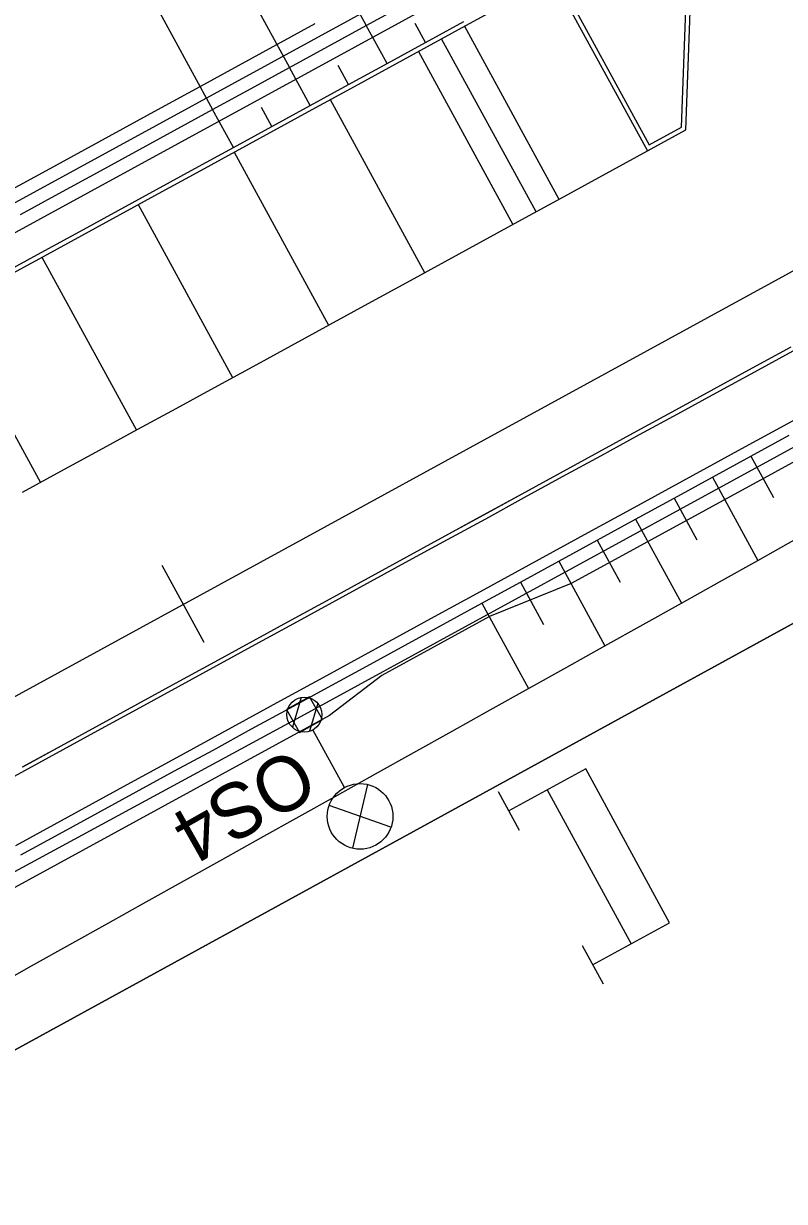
# Model space of a CAD drawing. Extents: x -783978 to -783565, y -1064821 to -1064596.
# Drawn here: x -783810.7 to -783793.32, y -1064718.73 to -1064691.83 of the extents above; entities that cross this region are included whole.
import ezdxf

# ---------------------------------------------------------------- set-up
doc = ezdxf.new("R2010")
doc.units = 0
for name, color, linetype in [('PS 01_01_10', 7, 'Continuous'), ('PS 01_02_501', 7, 'Continuous'), ('PS 01_02_502', 7, 'Continuous'), ('SO 01_10_01', 7, 'Continuous'), ('SO 01_50_01', 7, 'Continuous'), ('SO 01_79_02', 7, 'Continuous'), ('SO 01_86_02', 7, 'Continuous'), ('SO 01_86_03', 7, 'Continuous')]:
    doc.layers.add(name, color=color, linetype=linetype)

msp = doc.modelspace()

# ---------------------------------------------------------------- linework, layer by layer
at = {"layer": 'PS 01_01_10'}
msp.add_lwpolyline([(-783718.942, -1064658.936), (-783725.964, -1064662.689), (-783732.354, -1064665.912), (-783735.21, -1064660.697), (-783789.362, -1064690.348), (-783783.825, -1064700.441), (-783871.436, -1064748.425), (-783875.857, -1064749.835)], dxfattribs=at)
at = {"layer": 'PS 01_02_501'}
msp.add_lwpolyline([(-783952.311, -1064789.972), (-783925.027, -1064771.233), (-783922.857, -1064767.935), (-783921.132, -1064767.225), (-783922.344, -1064769.056), (-783920.816, -1064771.043), (-783917.67, -1064770.417), (-783911.05, -1064766.471), (-783887.429, -1064753.525), (-783871.436, -1064748.425), (-783783.828, -1064700.439), (-783789.362, -1064690.348), (-783735.226, -1064660.707), (-783727.19, -1064659.072), (-783724.297, -1064658.484), (-783715.521, -1064653.988), (-783697.391, -1064644.148), (-783676.268, -1064633.506), (-783655.138, -1064621.894)], dxfattribs=at)
at = {"layer": 'PS 01_02_502'}
msp.add_lwpolyline([(-783952.311, -1064789.972), (-783925.027, -1064771.233), (-783922.857, -1064767.935), (-783921.132, -1064767.225), (-783922.344, -1064769.056), (-783920.816, -1064771.043), (-783917.67, -1064770.417), (-783911.05, -1064766.471), (-783887.429, -1064753.525), (-783871.436, -1064748.425), (-783783.828, -1064700.439), (-783789.362, -1064690.348), (-783735.226, -1064660.707), (-783727.19, -1064659.072), (-783724.297, -1064658.484), (-783715.521, -1064653.988), (-783697.391, -1064644.148), (-783676.268, -1064633.506), (-783655.138, -1064621.894)], dxfattribs=at)
at = {"layer": 'SO 01_10_01'}
for p, q in [((-783799.856, -1064709.37), (-783799.377, -1064710.248)), ((-783798.738, -1064709.33), (-783796.824, -1064712.842)), ((-783797.941, -1064712.882), (-783797.463, -1064713.76))]:
    msp.add_line(p, q, dxfattribs=at)
msp.add_lwpolyline([(-783797.702, -1064713.321), (-783795.946, -1064712.364), (-783797.86, -1064708.852), (-783799.616, -1064709.809)], dxfattribs=at)
at = {"layer": 'SO 01_50_01'}
for p, q in [((-783807.299, -1064683.771), (-783802.872, -1064691.879)), ((-783809.013, -1064684.806), (-783804.627, -1064692.838)), ((-783810.683, -1064685.921), (-783806.382, -1064693.796)), ((-783868.841, -1064727.56), (-783794.223, -1064686.815)), ((-783868.554, -1064728.087), (-783793.967, -1064687.359)), ((-783802.872, -1064691.879), (-783801.994, -1064691.4)), ((-783800.595, -1064691.876), (-783799.717, -1064691.396)), ((-783804.915, -1064692.311), (-783804.037, -1064691.832)), ((-783803.749, -1064692.359), (-783802.872, -1064691.879)), ((-783802.398, -1064692.746), (-783802.872, -1064691.879)), ((-783801.52, -1064692.267), (-783801.757, -1064691.833)), ((-783801.52, -1064692.267), (-783800.643, -1064691.788)), ((-783801.52, -1064692.267), (-783800.643, -1064691.788)), ((-783801.52, -1064692.267), (-783800.643, -1064691.788)), ((-783801.473, -1064692.355), (-783800.595, -1064691.876)), ((-783805.792, -1064692.79), (-783804.915, -1064692.311)), ((-783804.627, -1064692.838), (-783803.749, -1064692.359)), ((-783802.398, -1064692.746), (-783801.52, -1064692.267)), ((-783802.398, -1064692.746), (-783801.52, -1064692.267)), ((-783802.398, -1064692.746), (-783801.52, -1064692.267)), ((-783802.35, -1064692.834), (-783801.473, -1064692.355)), ((-783806.67, -1064693.27), (-783805.792, -1064692.79)), ((-783803.276, -1064693.226), (-783803.513, -1064692.792)), ((-783803.276, -1064693.226), (-783802.398, -1064692.746)), ((-783803.276, -1064693.226), (-783802.398, -1064692.746)), ((-783803.276, -1064693.226), (-783802.398, -1064692.746)), ((-783805.505, -1064693.317), (-783804.627, -1064692.838)), ((-783804.154, -1064693.705), (-783804.627, -1064692.838)), ((-783803.228, -1064693.313), (-783802.35, -1064692.834)), ((-783807.548, -1064693.749), (-783806.67, -1064693.27)), ((-783806.382, -1064693.796), (-783805.505, -1064693.317)), ((-783804.154, -1064693.705), (-783803.276, -1064693.226)), ((-783804.154, -1064693.705), (-783803.276, -1064693.226)), ((-783804.154, -1064693.705), (-783803.276, -1064693.226)), ((-783804.106, -1064693.793), (-783803.228, -1064693.313)), ((-783867.163, -1064737.91), (-783786.213, -1064693.707)), ((-783808.425, -1064694.228), (-783807.548, -1064693.749)), ((-783807.26, -1064694.276), (-783806.382, -1064693.796)), ((-783805.909, -1064694.663), (-783806.382, -1064693.796)), ((-783805.031, -1064694.184), (-783805.268, -1064693.751)), ((-783805.031, -1064694.184), (-783804.154, -1064693.705)), ((-783805.031, -1064694.184), (-783804.154, -1064693.705)), ((-783805.031, -1064694.184), (-783804.154, -1064693.705)), ((-783804.983, -1064694.272), (-783804.106, -1064693.793)), ((-783809.303, -1064694.707), (-783808.425, -1064694.228)), ((-783808.138, -1064694.755), (-783807.26, -1064694.276)), ((-783805.909, -1064694.663), (-783805.031, -1064694.184)), ((-783805.909, -1064694.663), (-783805.031, -1064694.184)), ((-783805.909, -1064694.663), (-783805.031, -1064694.184)), ((-783805.861, -1064694.751), (-783804.983, -1064694.272)), ((-783796.683, -1064694.867), (-783795.805, -1064694.387)), ((-783806.787, -1064695.143), (-783805.909, -1064694.663)), ((-783806.787, -1064695.143), (-783805.909, -1064694.663)), ((-783806.787, -1064695.143), (-783805.909, -1064694.663)), ((-783810.181, -1064695.187), (-783809.303, -1064694.707)), ((-783809.015, -1064695.234), (-783808.138, -1064694.755)), ((-783806.739, -1064695.231), (-783805.861, -1064694.751)), ((-783797.561, -1064695.346), (-783796.683, -1064694.867)), ((-783811.058, -1064695.666), (-783810.181, -1064695.187)), ((-783807.664, -1064695.622), (-783806.787, -1064695.143)), ((-783807.664, -1064695.622), (-783806.787, -1064695.143)), ((-783807.664, -1064695.622), (-783806.787, -1064695.143)), ((-783809.893, -1064695.713), (-783809.015, -1064695.234)), ((-783807.616, -1064695.71), (-783806.739, -1064695.231)), ((-783798.438, -1064695.825), (-783797.561, -1064695.346)), ((-783810.771, -1064696.193), (-783809.893, -1064695.713)), ((-783808.542, -1064696.101), (-783807.664, -1064695.622)), ((-783808.542, -1064696.101), (-783807.664, -1064695.622)), ((-783808.542, -1064696.101), (-783807.664, -1064695.622)), ((-783808.494, -1064696.189), (-783807.616, -1064695.71)), ((-783799.316, -1064696.305), (-783798.438, -1064695.825)), ((-783809.42, -1064696.581), (-783808.542, -1064696.101)), ((-783809.42, -1064696.581), (-783808.542, -1064696.101)), ((-783809.42, -1064696.581), (-783808.542, -1064696.101)), ((-783809.372, -1064696.668), (-783808.494, -1064696.189)), ((-783800.194, -1064696.784), (-783799.316, -1064696.305)), ((-783810.297, -1064697.06), (-783809.42, -1064696.581)), ((-783810.297, -1064697.06), (-783809.42, -1064696.581)), ((-783810.297, -1064697.06), (-783809.42, -1064696.581)), ((-783810.249, -1064697.148), (-783809.372, -1064696.668)), ((-783801.071, -1064697.263), (-783800.194, -1064696.784)), ((-783811.175, -1064697.539), (-783810.297, -1064697.06)), ((-783811.175, -1064697.539), (-783810.297, -1064697.06)), ((-783811.175, -1064697.539), (-783810.297, -1064697.06)), ((-783811.127, -1064697.627), (-783810.249, -1064697.148)), ((-783801.949, -1064697.742), (-783801.071, -1064697.263)), ((-783802.827, -1064698.222), (-783801.949, -1064697.742)), ((-783803.704, -1064698.701), (-783802.827, -1064698.222)), ((-783804.582, -1064699.18), (-783803.704, -1064698.701)), ((-783805.46, -1064699.659), (-783804.582, -1064699.18)), ((-783794.047, -1064699.694), (-783793.169, -1064699.215)), ((-783794.046, -1064699.695), (-783793.169, -1064699.216)), ((-783793.999, -1064699.782), (-783793.121, -1064699.302)), ((-783806.337, -1064700.139), (-783805.46, -1064699.659)), ((-783794.925, -1064700.173), (-783794.047, -1064699.694)), ((-783794.924, -1064700.174), (-783794.046, -1064699.695)), ((-783794.877, -1064700.261), (-783793.999, -1064699.782)), ((-783807.215, -1064700.618), (-783806.337, -1064700.139)), ((-783795.802, -1064700.652), (-783794.925, -1064700.173)), ((-783795.802, -1064700.653), (-783794.924, -1064700.174)), ((-783795.754, -1064700.74), (-783794.877, -1064700.261)), ((-783793.328, -1064701.01), (-783792.45, -1064700.531)), ((-783808.093, -1064701.097), (-783807.215, -1064700.618)), ((-783796.68, -1064701.132), (-783795.802, -1064700.652)), ((-783796.68, -1064701.133), (-783795.802, -1064700.653)), ((-783796.632, -1064701.219), (-783795.754, -1064700.74)), ((-783808.97, -1064701.576), (-783808.093, -1064701.097)), ((-783794.206, -1064701.49), (-783793.328, -1064701.01)), ((-783797.558, -1064701.611), (-783796.68, -1064701.132)), ((-783797.557, -1064701.612), (-783796.68, -1064701.133)), ((-783797.51, -1064701.699), (-783796.632, -1064701.219)), ((-783794.086, -1064701.709), (-783793.208, -1064701.23)), ((-783794.086, -1064701.709), (-783793.208, -1064701.23)), ((-783794.086, -1064701.709), (-783793.208, -1064701.23)), ((-783809.848, -1064702.056), (-783808.97, -1064701.576)), ((-783798.435, -1064702.09), (-783797.558, -1064701.611)), ((-783798.435, -1064702.091), (-783797.557, -1064701.612)), ((-783795.083, -1064701.969), (-783794.206, -1064701.49)), ((-783798.387, -1064702.178), (-783797.51, -1064701.699)), ((-783794.964, -1064702.188), (-783794.086, -1064701.709)), ((-783794.964, -1064702.188), (-783794.086, -1064701.709)), ((-783794.964, -1064702.188), (-783794.086, -1064701.709)), ((-783794.086, -1064701.709), (-783793.569, -1064702.655)), ((-783810.726, -1064702.535), (-783809.848, -1064702.056)), ((-783799.313, -1064702.569), (-783798.435, -1064702.09)), ((-783799.313, -1064702.57), (-783798.435, -1064702.091)), ((-783799.265, -1064702.657), (-783798.387, -1064702.178)), ((-783795.961, -1064702.448), (-783795.083, -1064701.969)), ((-783795.841, -1064702.668), (-783794.964, -1064702.188)), ((-783795.841, -1064702.668), (-783794.964, -1064702.188)), ((-783795.841, -1064702.668), (-783794.964, -1064702.188)), ((-783794.964, -1064702.188), (-783793.926, -1064704.089)), ((-783796.839, -1064702.927), (-783795.961, -1064702.448)), ((-783800.191, -1064703.049), (-783799.313, -1064702.569)), ((-783800.19, -1064703.05), (-783799.313, -1064702.57)), ((-783800.143, -1064703.137), (-783799.265, -1064702.657)), ((-783796.719, -1064703.147), (-783795.841, -1064702.668)), ((-783796.719, -1064703.147), (-783795.841, -1064702.668)), ((-783796.719, -1064703.147), (-783795.841, -1064702.668)), ((-783795.841, -1064702.668), (-783795.32, -1064703.622)), ((-783797.716, -1064703.407), (-783796.839, -1064702.927)), ((-783801.068, -1064703.528), (-783800.191, -1064703.049)), ((-783801.068, -1064703.529), (-783800.19, -1064703.05)), ((-783801.02, -1064703.616), (-783800.143, -1064703.137)), ((-783797.597, -1064703.626), (-783796.719, -1064703.147)), ((-783797.597, -1064703.626), (-783796.719, -1064703.147)), ((-783797.597, -1064703.626), (-783796.719, -1064703.147)), ((-783796.719, -1064703.147), (-783795.673, -1064705.063)), ((-783801.946, -1064704.007), (-783801.068, -1064703.528)), ((-783801.946, -1064704.008), (-783801.068, -1064703.529)), ((-783798.594, -1064703.886), (-783797.716, -1064703.407)), ((-783801.898, -1064704.095), (-783801.02, -1064703.616)), ((-783798.474, -1064704.105), (-783797.597, -1064703.626)), ((-783798.474, -1064704.105), (-783797.597, -1064703.626)), ((-783798.474, -1064704.105), (-783797.597, -1064703.626)), ((-783797.597, -1064703.626), (-783797.071, -1064704.588)), ((-783793.926, -1064704.089), (-783793.053, -1064703.601)), ((-783802.824, -1064704.487), (-783801.946, -1064704.007)), ((-783802.823, -1064704.487), (-783801.946, -1064704.008)), ((-783799.472, -1064704.365), (-783798.594, -1064703.886)), ((-783794.799, -1064704.576), (-783793.926, -1064704.089)), ((-783806.574, -1064705.965), (-783807.533, -1064704.209)), ((-783802.776, -1064704.574), (-783801.898, -1064704.095)), ((-783799.352, -1064704.585), (-783798.474, -1064704.105)), ((-783799.352, -1064704.585), (-783798.474, -1064704.105)), ((-783799.352, -1064704.585), (-783798.474, -1064704.105)), ((-783798.474, -1064704.105), (-783797.419, -1064706.038)), ((-783803.701, -1064704.967), (-783802.823, -1064704.487)), ((-783803.701, -1064704.966), (-783802.824, -1064704.487)), ((-783803.653, -1064705.054), (-783802.776, -1064704.574)), ((-783800.349, -1064704.845), (-783799.472, -1064704.365)), ((-783800.23, -1064705.064), (-783799.352, -1064704.585)), ((-783800.23, -1064705.064), (-783799.352, -1064704.585)), ((-783800.23, -1064705.064), (-783799.352, -1064704.585)), ((-783799.352, -1064704.585), (-783798.823, -1064705.555)), ((-783795.673, -1064705.063), (-783794.799, -1064704.576)), ((-783801.227, -1064705.324), (-783800.349, -1064704.845)), ((-783804.579, -1064705.445), (-783803.701, -1064704.966)), ((-783804.579, -1064705.446), (-783803.701, -1064704.967)), ((-783804.531, -1064705.533), (-783803.653, -1064705.054)), ((-783801.107, -1064705.543), (-783800.23, -1064705.064)), ((-783801.107, -1064705.543), (-783800.23, -1064705.064)), ((-783801.107, -1064705.543), (-783800.23, -1064705.064)), ((-783800.23, -1064705.064), (-783799.166, -1064707.012)), ((-783796.546, -1064705.55), (-783795.673, -1064705.063)), ((-783802.105, -1064705.803), (-783801.227, -1064705.324)), ((-783805.457, -1064705.924), (-783804.579, -1064705.445)), ((-783805.456, -1064705.925), (-783804.579, -1064705.446)), ((-783805.409, -1064706.012), (-783804.531, -1064705.533)), ((-783801.985, -1064706.022), (-783801.107, -1064705.543)), ((-783801.985, -1064706.022), (-783801.107, -1064705.543)), ((-783801.985, -1064706.022), (-783801.107, -1064705.543)), ((-783797.419, -1064706.038), (-783796.546, -1064705.55)), ((-783806.334, -1064706.404), (-783805.457, -1064705.924)), ((-783806.334, -1064706.404), (-783805.456, -1064705.925)), ((-783802.983, -1064706.282), (-783802.105, -1064705.803)), ((-783806.286, -1064706.491), (-783805.409, -1064706.012)), ((-783802.863, -1064706.502), (-783801.985, -1064706.022)), ((-783802.863, -1064706.502), (-783801.985, -1064706.022)), ((-783802.863, -1064706.502), (-783801.985, -1064706.022)), ((-783798.293, -1064706.525), (-783797.419, -1064706.038)), ((-783807.212, -1064706.884), (-783806.334, -1064706.404)), ((-783807.212, -1064706.883), (-783806.334, -1064706.404)), ((-783807.164, -1064706.971), (-783806.286, -1064706.491)), ((-783803.86, -1064706.762), (-783802.983, -1064706.282)), ((-783803.74, -1064706.981), (-783802.863, -1064706.502)), ((-783803.74, -1064706.981), (-783802.863, -1064706.502)), ((-783803.74, -1064706.981), (-783802.863, -1064706.502)), ((-783804.738, -1064707.241), (-783803.86, -1064706.762)), ((-783799.166, -1064707.012), (-783798.293, -1064706.525)), ((-783808.09, -1064707.362), (-783807.212, -1064706.883)), ((-783808.089, -1064707.363), (-783807.212, -1064706.884)), ((-783808.042, -1064707.45), (-783807.164, -1064706.971)), ((-783804.618, -1064707.46), (-783803.74, -1064706.981)), ((-783804.618, -1064707.46), (-783803.74, -1064706.981)), ((-783804.618, -1064707.46), (-783803.74, -1064706.981)), ((-783800.039, -1064707.5), (-783799.166, -1064707.012)), ((-783805.616, -1064707.72), (-783804.738, -1064707.241)), ((-783808.967, -1064707.841), (-783808.09, -1064707.362)), ((-783808.967, -1064707.842), (-783808.089, -1064707.363)), ((-783808.92, -1064707.929), (-783808.042, -1064707.45)), ((-783805.496, -1064707.939), (-783804.618, -1064707.46)), ((-783805.496, -1064707.939), (-783804.618, -1064707.46)), ((-783805.496, -1064707.939), (-783804.618, -1064707.46)), ((-783800.912, -1064707.987), (-783800.039, -1064707.5)), ((-783809.845, -1064708.321), (-783808.967, -1064707.841)), ((-783809.845, -1064708.321), (-783808.967, -1064707.842)), ((-783806.493, -1064708.199), (-783805.616, -1064707.72)), ((-783809.797, -1064708.408), (-783808.92, -1064707.929)), ((-783806.373, -1064708.419), (-783805.496, -1064707.939)), ((-783806.373, -1064708.419), (-783805.496, -1064707.939)), ((-783806.373, -1064708.419), (-783805.496, -1064707.939)), ((-783801.786, -1064708.474), (-783800.912, -1064707.987)), ((-783810.723, -1064708.8), (-783809.845, -1064708.321)), ((-783810.722, -1064708.801), (-783809.845, -1064708.321)), ((-783807.371, -1064708.679), (-783806.493, -1064708.199)), ((-783810.675, -1064708.888), (-783809.797, -1064708.408)), ((-783807.251, -1064708.898), (-783806.373, -1064708.419)), ((-783807.251, -1064708.898), (-783806.373, -1064708.419)), ((-783807.251, -1064708.898), (-783806.373, -1064708.419)), ((-783802.659, -1064708.961), (-783801.786, -1064708.474)), ((-783811.553, -1064709.367), (-783810.675, -1064708.888)), ((-783808.249, -1064709.158), (-783807.371, -1064708.679)), ((-783808.129, -1064709.377), (-783807.251, -1064708.898)), ((-783808.129, -1064709.377), (-783807.251, -1064708.898)), ((-783808.129, -1064709.377), (-783807.251, -1064708.898)), ((-783809.126, -1064709.637), (-783808.249, -1064709.158)), ((-783803.532, -1064709.449), (-783802.659, -1064708.961)), ((-783809.006, -1064709.856), (-783808.129, -1064709.377)), ((-783809.006, -1064709.856), (-783808.129, -1064709.377)), ((-783809.006, -1064709.856), (-783808.129, -1064709.377)), ((-783804.406, -1064709.936), (-783803.532, -1064709.449)), ((-783810.004, -1064710.116), (-783809.126, -1064709.637)), ((-783809.884, -1064710.336), (-783809.006, -1064709.856)), ((-783809.884, -1064710.336), (-783809.006, -1064709.856)), ((-783809.884, -1064710.336), (-783809.006, -1064709.856)), ((-783805.279, -1064710.423), (-783804.406, -1064709.936)), ((-783810.882, -1064710.596), (-783810.004, -1064710.116)), ((-783810.762, -1064710.815), (-783809.884, -1064710.336)), ((-783810.762, -1064710.815), (-783809.884, -1064710.336)), ((-783810.762, -1064710.815), (-783809.884, -1064710.336)), ((-783806.152, -1064710.911), (-783805.279, -1064710.423)), ((-783807.025, -1064711.398), (-783806.152, -1064710.911)), ((-783807.899, -1064711.885), (-783807.025, -1064711.398)), ((-783808.772, -1064712.372), (-783807.899, -1064711.885)), ((-783809.645, -1064712.86), (-783808.772, -1064712.372)), ((-783810.519, -1064713.347), (-783809.645, -1064712.86)), ((-783811.391, -1064713.836), (-783810.519, -1064713.347))]:
    msp.add_line(p, q, dxfattribs=at)
for points in [[(-783798.608, -1064690.79), (-783796.451, -1064694.74), (-783795.57, -1064694.259), (-783795.465, -1064691.351), (-783789.473, -1064688.072)], [(-783798.568, -1064690.655), (-783796.411, -1064694.604), (-783795.668, -1064694.198), (-783795.563, -1064691.29), (-783789.521, -1064687.984)], [(-783800.626, -1064691.893), (-783798.47, -1064695.842)], [(-783798.993, -1064696.129), (-783801.153, -1064692.181)], [(-783801.679, -1064692.469), (-783799.523, -1064696.418)], [(-783803.698, -1064693.57), (-783801.542, -1064697.52)], [(-783805.892, -1064694.768), (-783803.736, -1064698.718)], [(-783808.087, -1064695.967), (-783805.93, -1064699.916)], [(-783810.281, -1064697.165), (-783808.124, -1064701.114)], [(-783812.475, -1064698.363), (-783810.318, -1064702.312)]]:
    msp.add_lwpolyline(points, dxfattribs=at)
at = {"layer": 'SO 01_79_02'}
msp.add_lwpolyline([(-783745.082, -1064674.977), (-783746.507, -1064675.757), (-783748.147, -1064676.664), (-783749.691, -1064678.136), (-783784.257, -1064697.013), (-783798.19, -1064704.62), (-783800.06, -1064705.37), (-783802.52, -1064706.72), (-783803.71, -1064707.63), (-783853.11, -1064734.61), (-783855.1, -1064735.3), (-783857.05, -1064736.37), (-783858.65, -1064737.64), (-783871.68, -1064744.75), (-783877.056, -1064744.607), (-783887.429, -1064744.062), (-783898.089, -1064743.49), (-783899.421, -1064743.418)], dxfattribs=at)
at = {"layer": 'SO 01_86_02'}
for p, q in [((-783804.36, -1064707.222), (-783804.559, -1064707.9)), ((-783803.982, -1064707.353), (-783804.169, -1064707.99)), ((-783803.373, -1064709.277), (-783804.093, -1064707.961)), ((-783802.842, -1064709.205), (-783803.186, -1064710.662)), ((-783802.308, -1064710.181), (-783803.72, -1064709.686))]:
    msp.add_line(p, q, dxfattribs=at)
msp.add_lwpolyline([(-783878.186, -1064744.275), (-783875.129, -1064744.345), (-783874.695, -1064744.328), (-783873.251, -1064744.157), (-783872.314, -1064743.982), (-783871.219, -1064743.702), (-783870.515, -1064743.486), (-783869.798, -1064743.212), (-783869.177, -1064742.975), (-783868.711, -1064742.765), (-783868.395, -1064742.607), (-783868.078, -1064742.449), (-783860.975, -1064738.569), (-783850.672, -1064732.611), (-783846.246, -1064730.189), (-783839.947, -1064727.086), (-783822.426, -1064717.427), (-783813.356, -1064712.518), (-783804.285, -1064707.61), (-783794.474, -1064702.252), (-783784.661, -1064696.896), (-783775.734, -1064692.013), (-783766.806, -1064687.131), (-783750.626, -1064678.282)], dxfattribs=at)
msp.add_lwpolyline([(-783804.399, -1064708.019), (-783803.876, -1064707.724), (-783804.171, -1064707.202), (-783804.694, -1064707.497)], close=True, dxfattribs=at)
for centre, radius in [((-783804.285, -1064707.61), 0.4), ((-783803.014, -1064709.934), 0.749)]:
    msp.add_circle(centre, radius, dxfattribs=at)
at = {"layer": 'SO 01_86_03'}
msp.add_lwpolyline([(-783722.521, -1064661.793), (-783724.821, -1064663.049), (-783735.21, -1064660.697), (-783787.333, -1064689.237), (-783786.817, -1064690.18), (-783783.359, -1064696.803), (-783781.939, -1064699.409), (-783783.828, -1064700.439), (-783871.436, -1064748.425), (-783875.857, -1064749.835), (-783877.538, -1064747.393), (-783875.857, -1064749.835), (-783887.429, -1064753.525), (-783911.05, -1064766.471), (-783917.67, -1064770.417), (-783920.816, -1064771.043), (-783922.344, -1064769.056), (-783922.498, -1064767.051)], dxfattribs=at)

# ---------------------------------------------------------------- texts
at = {"layer": 'SO 01_86_02'}
msp.add_text('OS4', height=1.25, rotation=209.446, dxfattribs=at).set_placement((-783804.513, -1064708.328))

doc.saveas('drawing.dxf')
